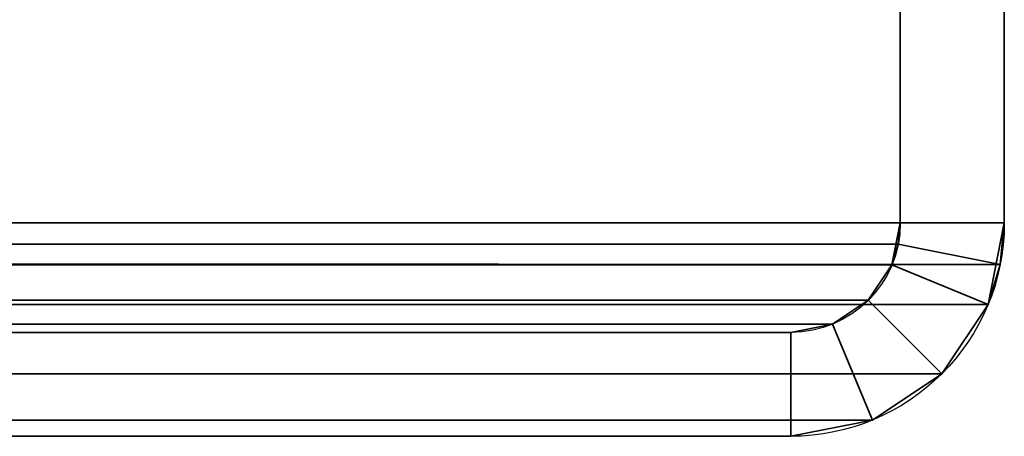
# Model space of a CAD drawing. Header units: millimetres. Extents: x -493 to 6693, y -115 to 145.
# Tile 290 of 656: x 339 to 353, y -25 to -19. Entities that reach past the tile are written whole.
import ezdxf

# ---------------------------------------------------------------- set-up
doc = ezdxf.new("R2010")
doc.units = ezdxf.units.MM
doc.layers.add('151', color=7, linetype='Continuous', true_color=0xffffff)

# ---------------------------------------------------------------- blocks, each defined once
blk = doc.blocks.new('UG_SURFACE_088')
at = {"layer": '151', "color": 252, "linetype": 'Continuous', "lineweight": 35}
for points in [[(-353, -15, 2060.25), (-353, -21.92, 2060.25), (353, -21.92, 2060.25), (353, -15, 2060.25)], [(-351.5, -15, 2058.75), (351.5, -15, 2058.75), (351.5, -21.92, 2058.75), (-351.5, -21.92, 2058.75)], [(351.5, -21.92, 2058.75), (351.5, -15, 2058.75), (353, -15, 2060.25), (353, -21.92, 2060.25)], [(352.941, -22.521, 2060.191), (-353, -21.92, 2060.25), (-352.941, -22.521, 2060.191)], [(352.941, -22.521, 2060.191), (353, -21.92, 2060.25), (-353, -21.92, 2060.25)], [(-351.47, -22.228, 2058.72), (-351.5, -21.92, 2058.75), (351.5, -21.92, 2058.75)], [(-351.47, -22.228, 2058.72), (351.5, -21.92, 2058.75), (351.47, -22.228, 2058.72)], [(353, -21.92, 2060.25), (352.941, -22.521, 2060.191), (351.47, -22.228, 2058.72), (351.5, -21.92, 2058.75)], [(351.47, -22.228, 2058.72), (351.38, -22.525, 2058.63), (-351.38, -22.525, 2058.63), (-351.47, -22.228, 2058.72)], [(352.941, -22.521, 2060.191), (352.766, -23.099, 2060.015), (351.38, -22.525, 2058.63), (351.47, -22.228, 2058.72)], [(-352.941, -22.521, 2060.191), (-352.766, -23.099, 2060.015), (352.766, -23.099, 2060.015), (352.941, -22.521, 2060.191)], [(351.037, -23.037, 2058.287), (-351.037, -23.037, 2058.287), (-351.38, -22.525, 2058.63), (351.38, -22.525, 2058.63)], [(352.766, -23.099, 2060.015), (352.098, -24.098, 2059.348), (351.037, -23.037, 2058.287), (351.38, -22.525, 2058.63)], [(352.766, -23.099, 2060.015), (-352.766, -23.099, 2060.015), (-352.098, -24.098, 2059.348), (352.098, -24.098, 2059.348)], [(350.525, -23.38, 2057.775), (-350.525, -23.38, 2057.775), (-351.037, -23.037, 2058.287), (351.037, -23.037, 2058.287)], [(350.525, -23.38, 2057.775), (351.037, -23.037, 2058.287), (352.098, -24.098, 2059.348), (351.099, -24.766, 2058.349)], [(349.92, -23.5, 2057.17), (-349.92, -23.5, 2057.17), (-350.525, -23.38, 2057.775), (350.525, -23.38, 2057.775)], [(349.92, -23.5, 2057.17), (350.525, -23.38, 2057.775), (351.099, -24.766, 2058.349), (349.92, -25, 2057.17)], [(-349.92, -23.5, 2057.17), (349.92, -23.5, 2057.17), (316.08, -23.5, 2023.33), (-316.08, -23.5, 2023.33)], [(316.08, -23.5, 2023.33), (349.92, -23.5, 2057.17), (349.92, -25, 2057.17), (316.08, -25, 2023.33)], [(352.098, -24.098, 2059.348), (-352.098, -24.098, 2059.348), (-351.099, -24.766, 2058.349), (351.099, -24.766, 2058.349)], [(351.099, -24.766, 2058.349), (-351.099, -24.766, 2058.349), (-349.92, -25, 2057.17), (349.92, -25, 2057.17)], [(-349.92, -25, 2057.17), (-316.08, -25, 2023.33), (316.08, -25, 2023.33), (349.92, -25, 2057.17)]]:
    blk.add_3dface(points, dxfattribs=at)
blk = doc.blocks.new('UG_SURFACE_089')
at = {"layer": '151', "color": 252, "linetype": 'Continuous', "lineweight": 35}
for points in [[(351.5, -15, 2058.75), (351.5, -15, -7.75), (351.5, -21.92, -7.75), (351.5, -21.92, 2058.75)], [(351.5, -21.92, -7.75), (351.5, -15, -7.75), (353, -15, -7.75), (353, -21.92, -7.75)], [(353, -21.92, 2060.25), (353, -15, 2060.25), (351.5, -15, 2058.75), (351.5, -21.92, 2058.75)], [(353, -15, 2060.25), (353, -21.92, 2060.25), (353, -21.92, -7.75), (353, -15, -7.75)], [(351.5, -21.92, -7.75), (351.38, -22.525, -7.75), (351.38, -22.525, 2058.63)], [(351.38, -22.525, 2058.63), (351.47, -22.228, 2058.72), (351.5, -21.92, -7.75)], [(353, -21.92, -7.75), (352.766, -23.099, -7.75), (351.38, -22.525, -7.75), (351.5, -21.92, -7.75)], [(351.47, -22.228, 2058.72), (351.5, -21.92, 2058.75), (351.5, -21.92, -7.75)], [(351.5, -21.92, 2058.75), (351.47, -22.228, 2058.72), (352.941, -22.521, 2060.191), (353, -21.92, 2060.25)], [(353, -21.92, -7.75), (352.941, -22.521, 2060.191), (352.766, -23.099, 2060.015)], [(352.766, -23.099, 2060.015), (352.766, -23.099, -7.75), (353, -21.92, -7.75)], [(353, -21.92, -7.75), (353, -21.92, 2060.25), (352.941, -22.521, 2060.191)], [(351.47, -22.228, 2058.72), (351.38, -22.525, 2058.63), (352.766, -23.099, 2060.015), (352.941, -22.521, 2060.191)], [(351.38, -22.525, 2058.63), (351.38, -22.525, -7.75), (351.037, -23.037, -7.75), (351.037, -23.037, 2058.287)], [(351.037, -23.037, -7.75), (351.38, -22.525, -7.75), (352.766, -23.099, -7.75), (352.098, -24.098, -7.75)], [(351.38, -22.525, 2058.63), (351.037, -23.037, 2058.287), (352.098, -24.098, 2059.348), (352.766, -23.099, 2060.015)], [(351.037, -23.037, 2058.287), (351.037, -23.037, -7.75), (350.525, -23.38, -7.75), (350.525, -23.38, 2057.775)], [(350.525, -23.38, -7.75), (351.037, -23.037, -7.75), (352.098, -24.098, -7.75), (351.099, -24.766, -7.75)], [(351.099, -24.766, 2058.349), (352.098, -24.098, 2059.348), (351.037, -23.037, 2058.287), (350.525, -23.38, 2057.775)], [(352.098, -24.098, 2059.348), (352.098, -24.098, -7.75), (352.766, -23.099, -7.75), (352.766, -23.099, 2060.015)], [(350.525, -23.38, 2057.775), (350.525, -23.38, -7.75), (349.92, -23.5, -7.75), (349.92, -23.5, 2057.17)], [(349.92, -23.5, -7.75), (350.525, -23.38, -7.75), (351.099, -24.766, -7.75), (349.92, -25, -7.75)], [(349.92, -25, 2057.17), (351.099, -24.766, 2058.349), (350.525, -23.38, 2057.775), (349.92, -23.5, 2057.17)], [(349.92, -23.5, 2057.17), (349.92, -23.5, -7.75), (316.08, -23.5, -7.75), (316.08, -23.5, 2023.33)], [(349.92, -25, -7.75), (316.08, -25, -7.75), (316.08, -23.5, -7.75), (349.92, -23.5, -7.75)], [(349.92, -23.5, 2057.17), (316.08, -23.5, 2023.33), (316.08, -25, 2023.33), (349.92, -25, 2057.17)], [(351.099, -24.766, 2058.349), (351.099, -24.766, -7.75), (352.098, -24.098, -7.75), (352.098, -24.098, 2059.348)], [(349.92, -25, 2057.17), (349.92, -25, -7.75), (351.099, -24.766, -7.75), (351.099, -24.766, 2058.349)], [(349.92, -25, 2057.17), (316.08, -25, 2023.33), (316.08, -25, -7.75), (349.92, -25, -7.75)]]:
    blk.add_3dface(points, dxfattribs=at)

msp = doc.modelspace()

# ---------------------------------------------------------------- linework, layer by layer
at = {"layer": '151', "color": 253, "linetype": 'Continuous', "lineweight": -3}
for p, q in [((351.5, -15, 2058.75), (351.5, -21.92, 2058.75)), ((351.5, -15, 2058.75), (351.5, -21.92, 2058.75)), ((351.5, -15, -7.75), (351.5, -21.92, -7.75)), ((353, -15, 2060.25), (353, -21.92, 2060.25)), ((353, -15, -7.75), (353, -21.92, -7.75)), ((353, -15, 2060.25), (353, -21.92, 2060.25)), ((353, -21.92, 2060.25), (-353, -21.92, 2060.25)), ((351.5, -21.92, 2058.75), (-351.5, -21.92, 2058.75)), ((351.5, -21.92, -7.75), (351.5, -21.92, 2058.75)), ((353, -21.92, -7.75), (353, -21.92, 2060.25)), ((349.92, -23.5, 2057.17), (-349.92, -23.5, 2057.17)), ((349.92, -23.5, 2057.17), (316.08, -23.5, 2023.33)), ((349.92, -23.5, -7.75), (316.08, -23.5, -7.75)), ((349.92, -23.5, 2057.17), (316.08, -23.5, 2023.33)), ((349.92, -23.5, -7.75), (349.92, -23.5, 2057.17)), ((349.92, -25, 2057.17), (-349.92, -25, 2057.17)), ((349.92, -25, -7.75), (316.08, -25, -7.75)), ((349.92, -25, 2057.17), (316.08, -25, 2023.33)), ((349.92, -25, 2057.17), (316.08, -25, 2023.33)), ((349.92, -25, -7.75), (349.92, -25, 2057.17))]:
    msp.add_line(p, q, dxfattribs=at)
at = {"layer": '151', "color": 253, "linetype": 'Continuous', "lineweight": -3, "extrusion": (0, 0, -1)}
for radius in [1.58, 3.08]:
    msp.add_arc((-349.92, -21.92, 7.75), radius, 180, 270, dxfattribs=at)
at = {"layer": '151', "color": 253, "linetype": 'Continuous', "lineweight": -3, "extrusion": (0.707107, 6.12323e-17, -0.707107)}
for major_axis, start_param, end_param in [((3.08, 0, 3.08), 0, 1.570796), ((-3.08, 0, -3.08), 3.141593, 4.712389), ((1.58, 0, 1.58), 0, 1.570796), ((-1.58, 0, -1.58), 3.141593, 4.712389)]:
    msp.add_ellipse((349.92, -21.92, 2057.17), major_axis=major_axis, ratio=0.707107, start_param=start_param, end_param=end_param, dxfattribs=at)

# ---------------------------------------------------------------- block references
at = {"layer": '151', "color": 253, "linetype": 'Continuous', "lineweight": -3}
for name in ['UG_SURFACE_088', 'UG_SURFACE_089']:
    msp.add_blockref(name, (0, 0), dxfattribs=at)

doc.saveas('drawing.dxf')
